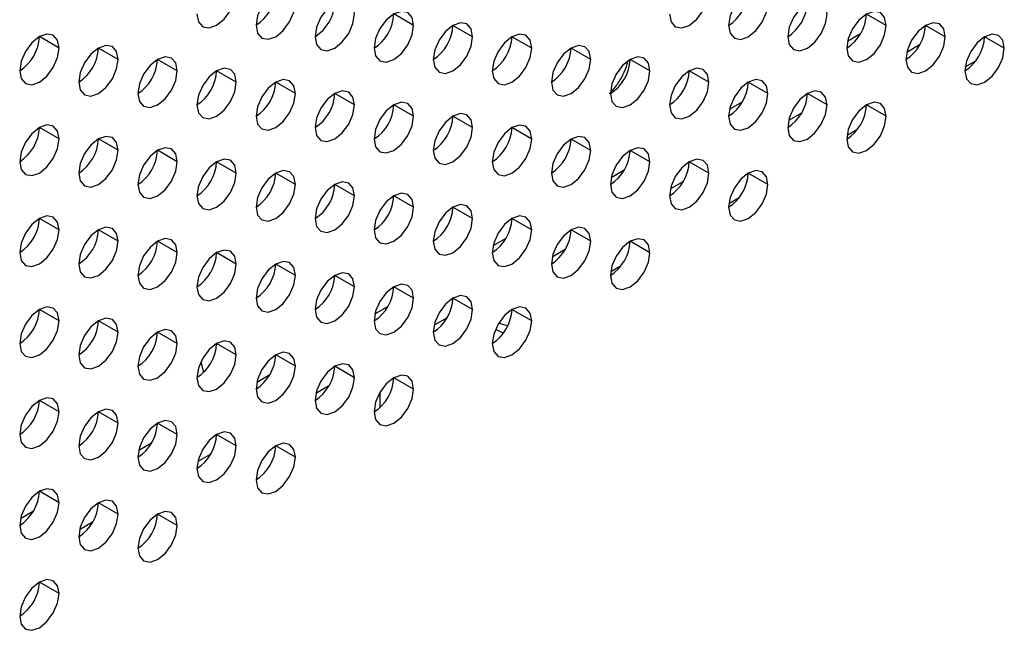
# Model space of a CAD drawing. Header units: millimetres. Extents: x 0 to 1118, y 0 to 864.
# Tile 284 of 438: x 982.29 to 985.83, y 633.42 to 635.62. Entities that reach past the tile are written whole.
import ezdxf

# ---------------------------------------------------------------- set-up
doc = ezdxf.new("R2010")
doc.units = ezdxf.units.MM

msp = doc.modelspace()

# ---------------------------------------------------------------- linework, layer by layer
at = {"color": 7, "linetype": 'Continuous', "lineweight": 25}
for p, q in [((983.7047, 635.5966), (983.6339, 635.6374)), ((985.4017, 635.5964), (985.331, 635.6373)), ((983.9168, 635.5558), (983.8461, 635.5966)), ((985.6138, 635.5556), (985.5431, 635.5964)), ((982.4319, 635.5151), (982.3611, 635.5559)), ((984.1289, 635.5149), (984.0582, 635.5557)), ((985.826, 635.5147), (985.7553, 635.5556)), ((982.644, 635.4742), (982.5733, 635.515)), ((984.341, 635.4741), (984.2703, 635.5149)), ((985.522, 635.5261), (985.4754, 635.4991)), ((982.8561, 635.4334), (982.7854, 635.4742)), ((984.5532, 635.4332), (984.4825, 635.474)), ((985.6855, 635.447), (985.7233, 635.4688)), ((983.0683, 635.3925), (982.9975, 635.4333)), ((984.7653, 635.3924), (984.6946, 635.4332)), ((983.2804, 635.3517), (983.2097, 635.3925)), ((984.9774, 635.3515), (984.9067, 635.3923)), ((983.4925, 635.3108), (983.4218, 635.3516)), ((985.1896, 635.3107), (985.1189, 635.3515)), ((983.7047, 635.27), (983.6339, 635.3108)), ((985.4017, 635.2698), (985.331, 635.3106)), ((983.9168, 635.2291), (983.8461, 635.27)), ((985.0978, 635.2811), (985.0511, 635.2542)), ((982.4319, 635.1884), (982.3611, 635.2293)), ((984.1289, 635.1883), (984.0582, 635.2291)), ((985.2612, 635.202), (985.2989, 635.2237)), ((982.644, 635.1476), (982.5733, 635.1884)), ((984.341, 635.1474), (984.2703, 635.1883)), ((982.8561, 635.1068), (982.7854, 635.1476)), ((984.5532, 635.1066), (984.4825, 635.1474)), ((983.0683, 635.0659), (982.9975, 635.1067)), ((984.7653, 635.0657), (984.6946, 635.1066)), ((983.2804, 635.0251), (983.2097, 635.0659)), ((984.9774, 635.0249), (984.9067, 635.0657)), ((983.4925, 634.9842), (983.4218, 635.025)), ((984.6735, 635.0362), (984.6269, 635.0093)), ((983.7047, 634.9434), (983.6339, 634.9842)), ((984.8369, 634.957), (984.8745, 634.9787)), ((983.9168, 634.9025), (983.8461, 634.9433)), ((982.4319, 634.8618), (982.3611, 634.9027)), ((984.1289, 634.8617), (984.0582, 634.9025)), ((982.644, 634.821), (982.5733, 634.8618)), ((984.341, 634.8208), (984.2703, 634.8616)), ((982.8561, 634.7801), (982.7854, 634.821)), ((984.5532, 634.78), (984.4825, 634.8208)), ((983.0683, 634.7393), (982.9975, 634.7801)), ((984.2492, 634.7913), (984.2026, 634.7644)), ((983.2804, 634.6984), (983.2097, 634.7393)), ((984.4127, 634.7119), (984.4502, 634.7336)), ((983.4925, 634.6576), (983.4218, 634.6984)), ((983.7047, 634.6167), (983.6339, 634.6576)), ((983.9168, 634.5759), (983.8461, 634.6167)), ((982.4319, 634.5352), (982.3611, 634.576)), ((984.1289, 634.5351), (984.0582, 634.5759)), ((982.644, 634.4944), (982.5733, 634.5352)), ((983.825, 634.5464), (983.7783, 634.5194)), ((982.8561, 634.4535), (982.7854, 634.4943)), ((983.0683, 634.4127), (982.9975, 634.4535)), ((983.2804, 634.3718), (983.2097, 634.4126)), ((983.4925, 634.331), (983.4218, 634.3718)), ((983.7047, 634.2901), (983.6339, 634.331)), ((983.4007, 634.3014), (983.3541, 634.2745)), ((983.5839, 634.2781), (983.5839, 634.224)), ((982.4319, 634.2086), (982.3611, 634.2494)), ((982.644, 634.1678), (982.5733, 634.2086)), ((982.8561, 634.1269), (982.7854, 634.1677)), ((983.0683, 634.0861), (982.9975, 634.1269)), ((983.2804, 634.0452), (983.2097, 634.086)), ((982.9765, 634.0565), (982.9298, 634.0296)), ((982.4319, 633.882), (982.3611, 633.9228)), ((982.644, 633.8411), (982.5733, 633.882)), ((982.8561, 633.8003), (982.7854, 633.8411)), ((982.5522, 633.8116), (982.5056, 633.7847)), ((982.4319, 633.5554), (982.3611, 633.5962))]:
    msp.add_line(p, q, dxfattribs=at)
at = {"color": 8, "linetype": 'Continuous', "lineweight": 25}
for p, q in [((985.2633, 635.54), (985.3099, 635.5669)), ((985.7553, 635.5546), (985.7442, 635.5482)), ((984.839, 635.2951), (984.8856, 635.322)), ((985.331, 635.3096), (985.3199, 635.3033)), ((984.4147, 635.0501), (984.4614, 635.0771)), ((984.9067, 635.0647), (984.8957, 635.0583)), ((983.9905, 634.8052), (984.0371, 634.8321)), ((984.4825, 634.8198), (984.4714, 634.8134)), ((983.5662, 634.5603), (983.6129, 634.5872)), ((984.0582, 634.5749), (984.0471, 634.5685)), ((983.1419, 634.3154), (983.1886, 634.3423)), ((982.7177, 634.0705), (982.7643, 634.0974)), ((982.2934, 633.8255), (982.3401, 633.8525))]:
    msp.add_line(p, q, dxfattribs=at)
at = {"color": 7, "linetype": 'Continuous', "lineweight": 25, "flags": 128}
for points in [[(983.2804, 635.6783), (983.275, 635.7064), (983.2597, 635.7241), (983.2367, 635.7285), (983.2097, 635.7191), (983.1826, 635.6973), (983.1597, 635.6663), (983.1443, 635.631), (983.139, 635.5967)], [(984.9774, 635.6781), (984.9721, 635.7063), (984.9567, 635.7239), (984.9338, 635.7284), (984.9067, 635.719), (984.8797, 635.6971), (984.8567, 635.6662), (984.8414, 635.6308), (984.836, 635.5965)], [(982.9268, 635.6375), (982.9322, 635.6094), (982.9475, 635.5917), (982.9705, 635.5873), (982.9975, 635.5967), (983.0246, 635.6185), (983.0475, 635.6494), (983.0629, 635.6848), (983.0683, 635.7191)], [(984.6239, 635.6373), (984.6293, 635.6092), (984.6446, 635.5916), (984.6675, 635.5871), (984.6946, 635.5965), (984.7217, 635.6183), (984.7446, 635.6493), (984.7599, 635.6846), (984.7653, 635.719)], [(983.139, 635.5967), (983.1443, 635.5685), (983.1597, 635.5509), (983.1826, 635.5464), (983.2097, 635.5558), (983.2367, 635.5777), (983.2597, 635.6086), (983.275, 635.6439), (983.2804, 635.6783)], [(983.4925, 635.6374), (983.4871, 635.6656), (983.4718, 635.6832), (983.4489, 635.6877), (983.4218, 635.6783), (983.3947, 635.6564), (983.3718, 635.6255), (983.3565, 635.5902), (983.3511, 635.5558)], [(984.836, 635.5965), (984.8414, 635.5684), (984.8567, 635.5507), (984.8797, 635.5463), (984.9067, 635.5557), (984.9338, 635.5775), (984.9567, 635.6084), (984.9721, 635.6438), (984.9774, 635.6781)], [(985.1896, 635.6373), (985.1842, 635.6654), (985.1689, 635.6831), (985.1459, 635.6875), (985.1189, 635.6781), (985.0918, 635.6563), (985.0689, 635.6253), (985.0535, 635.59), (985.0482, 635.5556)], [(983.3511, 635.5558), (983.3565, 635.5277), (983.3718, 635.51), (983.3947, 635.5056), (983.4218, 635.515), (983.4489, 635.5368), (983.4718, 635.5677), (983.4871, 635.6031), (983.4925, 635.6374)], [(983.7047, 635.5966), (983.6993, 635.6247), (983.6839, 635.6424), (983.661, 635.6468), (983.6339, 635.6374), (983.6069, 635.6156), (983.5839, 635.5847), (983.5686, 635.5493), (983.5632, 635.515)], [(985.0482, 635.5556), (985.0535, 635.5275), (985.0689, 635.5099), (985.0918, 635.5054), (985.1189, 635.5148), (985.1459, 635.5366), (985.1689, 635.5676), (985.1842, 635.6029), (985.1896, 635.6373)], [(985.4017, 635.5964), (985.3963, 635.6246), (985.381, 635.6422), (985.3581, 635.6467), (985.331, 635.6373), (985.3039, 635.6154), (985.281, 635.5845), (985.2657, 635.5492), (985.2603, 635.5148)], [(983.5632, 635.515), (983.5686, 635.4868), (983.5839, 635.4692), (983.6069, 635.4647), (983.6339, 635.4741), (983.661, 635.496), (983.6839, 635.5269), (983.6993, 635.5622), (983.7047, 635.5966)], [(983.9168, 635.5558), (983.9114, 635.5839), (983.8961, 635.6015), (983.8731, 635.606), (983.8461, 635.5966), (983.819, 635.5747), (983.7961, 635.5438), (983.7807, 635.5085), (983.7754, 635.4741)], [(985.2603, 635.5148), (985.2657, 635.4867), (985.281, 635.469), (985.3039, 635.4646), (985.331, 635.474), (985.3581, 635.4958), (985.381, 635.5267), (985.3963, 635.5621), (985.4017, 635.5964)], [(985.6138, 635.5556), (985.6085, 635.5837), (985.5931, 635.6014), (985.5702, 635.6058), (985.5431, 635.5964), (985.5161, 635.5746), (985.4931, 635.5436), (985.4778, 635.5083), (985.4724, 635.474)], [(982.4319, 635.5151), (982.4265, 635.5432), (982.4111, 635.5608), (982.3882, 635.5653), (982.3611, 635.5559), (982.3341, 635.5341), (982.3111, 635.5031), (982.2958, 635.4678), (982.2904, 635.4334)], [(983.7754, 635.4741), (983.7807, 635.446), (983.7961, 635.4283), (983.819, 635.4239), (983.8461, 635.4333), (983.8731, 635.4551), (983.8961, 635.4861), (983.9114, 635.5214), (983.9168, 635.5558)], [(984.1289, 635.5149), (984.1235, 635.543), (984.1082, 635.5607), (984.0853, 635.5651), (984.0582, 635.5557), (984.0311, 635.5339), (984.0082, 635.503), (983.9929, 635.4676), (983.9875, 635.4333)], [(985.4724, 635.474), (985.4778, 635.4458), (985.4931, 635.4282), (985.5161, 635.4237), (985.5431, 635.4331), (985.5702, 635.455), (985.5931, 635.4859), (985.6085, 635.5212), (985.6138, 635.5556)], [(985.826, 635.5147), (985.8206, 635.5429), (985.8053, 635.5605), (985.7823, 635.565), (985.7553, 635.5556), (985.7282, 635.5337), (985.7053, 635.5028), (985.6899, 635.4675), (985.6846, 635.4331)], [(982.2904, 635.4334), (982.2958, 635.4053), (982.3111, 635.3876), (982.3341, 635.3832), (982.3611, 635.3926), (982.3882, 635.4144), (982.4111, 635.4454), (982.4265, 635.4807), (982.4319, 635.5151)], [(982.644, 635.4742), (982.6386, 635.5024), (982.6233, 635.52), (982.6003, 635.5245), (982.5733, 635.515), (982.5462, 635.4932), (982.5233, 635.4623), (982.508, 635.4269), (982.5026, 635.3926)], [(983.9875, 635.4333), (983.9929, 635.4051), (984.0082, 635.3875), (984.0311, 635.383), (984.0582, 635.3924), (984.0853, 635.4143), (984.1082, 635.4452), (984.1235, 635.4805), (984.1289, 635.5149)], [(984.341, 635.4741), (984.3357, 635.5022), (984.3203, 635.5198), (984.2974, 635.5243), (984.2703, 635.5149), (984.2433, 635.4931), (984.2203, 635.4621), (984.205, 635.4268), (984.1996, 635.3924)], [(985.6846, 635.4331), (985.6899, 635.405), (985.7053, 635.3873), (985.7282, 635.3829), (985.7553, 635.3923), (985.7823, 635.4141), (985.8053, 635.445), (985.8206, 635.4804), (985.826, 635.5147)], [(982.8561, 635.4334), (982.8507, 635.4615), (982.8354, 635.4792), (982.8125, 635.4836), (982.7854, 635.4742), (982.7584, 635.4524), (982.7354, 635.4214), (982.7201, 635.3861), (982.7147, 635.3517)], [(984.5532, 635.4332), (984.5478, 635.4613), (984.5325, 635.479), (984.5095, 635.4834), (984.4825, 635.474), (984.4554, 635.4522), (984.4325, 635.4213), (984.4171, 635.3859), (984.4118, 635.3516)], [(982.5026, 635.3926), (982.508, 635.3644), (982.5233, 635.3468), (982.5462, 635.3423), (982.5733, 635.3517), (982.6003, 635.3736), (982.6233, 635.4045), (982.6386, 635.4399), (982.644, 635.4742)], [(983.0683, 635.3925), (983.0629, 635.4207), (983.0475, 635.4383), (983.0246, 635.4428), (982.9975, 635.4334), (982.9705, 635.4115), (982.9475, 635.3806), (982.9322, 635.3452), (982.9268, 635.3109)], [(984.1996, 635.3924), (984.205, 635.3643), (984.2203, 635.3466), (984.2433, 635.3422), (984.2703, 635.3516), (984.2974, 635.3734), (984.3203, 635.4044), (984.3357, 635.4397), (984.341, 635.4741)], [(984.7653, 635.3924), (984.7599, 635.4205), (984.7446, 635.4381), (984.7217, 635.4426), (984.6946, 635.4332), (984.6675, 635.4114), (984.6446, 635.3804), (984.6293, 635.3451), (984.6239, 635.3107)], [(982.7147, 635.3517), (982.7201, 635.3236), (982.7354, 635.3059), (982.7584, 635.3015), (982.7854, 635.3109), (982.8125, 635.3327), (982.8354, 635.3637), (982.8507, 635.399), (982.8561, 635.4334)], [(984.4118, 635.3516), (984.4171, 635.3234), (984.4325, 635.3058), (984.4554, 635.3013), (984.4825, 635.3107), (984.5095, 635.3326), (984.5325, 635.3635), (984.5478, 635.3989), (984.5532, 635.4332)], [(982.9268, 635.3109), (982.9322, 635.2827), (982.9475, 635.2651), (982.9705, 635.2606), (982.9975, 635.27), (983.0246, 635.2919), (983.0475, 635.3228), (983.0629, 635.3582), (983.0683, 635.3925)], [(983.2804, 635.3517), (983.275, 635.3798), (983.2597, 635.3975), (983.2367, 635.4019), (983.2097, 635.3925), (983.1826, 635.3707), (983.1597, 635.3397), (983.1443, 635.3044), (983.139, 635.27)], [(984.6239, 635.3107), (984.6293, 635.2826), (984.6446, 635.2649), (984.6675, 635.2605), (984.6946, 635.2699), (984.7217, 635.2917), (984.7446, 635.3227), (984.7599, 635.358), (984.7653, 635.3924)], [(984.9774, 635.3515), (984.9721, 635.3797), (984.9567, 635.3973), (984.9338, 635.4018), (984.9067, 635.3923), (984.8797, 635.3705), (984.8567, 635.3396), (984.8414, 635.3042), (984.836, 635.2699)], [(983.139, 635.27), (983.1443, 635.2419), (983.1597, 635.2243), (983.1826, 635.2198), (983.2097, 635.2292), (983.2367, 635.251), (983.2597, 635.282), (983.275, 635.3173), (983.2804, 635.3517)], [(983.4925, 635.3108), (983.4871, 635.339), (983.4718, 635.3566), (983.4489, 635.3611), (983.4218, 635.3517), (983.3947, 635.3298), (983.3718, 635.2989), (983.3565, 635.2635), (983.3511, 635.2292)], [(984.836, 635.2699), (984.8414, 635.2417), (984.8567, 635.2241), (984.8797, 635.2196), (984.9067, 635.229), (984.9338, 635.2509), (984.9567, 635.2818), (984.9721, 635.3172), (984.9774, 635.3515)], [(985.1896, 635.3107), (985.1842, 635.3388), (985.1689, 635.3565), (985.1459, 635.3609), (985.1189, 635.3515), (985.0918, 635.3297), (985.0689, 635.2987), (985.0535, 635.2634), (985.0482, 635.229)], [(983.3511, 635.2292), (983.3565, 635.201), (983.3718, 635.1834), (983.3947, 635.1789), (983.4218, 635.1884), (983.4489, 635.2102), (983.4718, 635.2411), (983.4871, 635.2765), (983.4925, 635.3108)], [(983.7047, 635.27), (983.6993, 635.2981), (983.6839, 635.3158), (983.661, 635.3202), (983.6339, 635.3108), (983.6069, 635.289), (983.5839, 635.258), (983.5686, 635.2227), (983.5632, 635.1883)], [(985.0482, 635.229), (985.0535, 635.2009), (985.0689, 635.1832), (985.0918, 635.1788), (985.1189, 635.1882), (985.1459, 635.21), (985.1689, 635.241), (985.1842, 635.2763), (985.1896, 635.3107)], [(985.4017, 635.2698), (985.3963, 635.298), (985.381, 635.3156), (985.3581, 635.3201), (985.331, 635.3107), (985.3039, 635.2888), (985.281, 635.2579), (985.2657, 635.2225), (985.2603, 635.1882)], [(983.5632, 635.1883), (983.5686, 635.1602), (983.5839, 635.1426), (983.6069, 635.1381), (983.6339, 635.1475), (983.661, 635.1693), (983.6839, 635.2003), (983.6993, 635.2356), (983.7047, 635.27)], [(983.9168, 635.2291), (983.9114, 635.2573), (983.8961, 635.2749), (983.8731, 635.2794), (983.8461, 635.27), (983.819, 635.2481), (983.7961, 635.2172), (983.7807, 635.1818), (983.7754, 635.1475)], [(985.2603, 635.1882), (985.2657, 635.16), (985.281, 635.1424), (985.3039, 635.1379), (985.331, 635.1473), (985.3581, 635.1692), (985.381, 635.2001), (985.3963, 635.2355), (985.4017, 635.2698)], [(982.4319, 635.1884), (982.4265, 635.2166), (982.4111, 635.2342), (982.3882, 635.2387), (982.3611, 635.2293), (982.3341, 635.2074), (982.3111, 635.1765), (982.2958, 635.1412), (982.2904, 635.1068)], [(984.1289, 635.1883), (984.1235, 635.2164), (984.1082, 635.2341), (984.0853, 635.2385), (984.0582, 635.2291), (984.0311, 635.2073), (984.0082, 635.1763), (983.9929, 635.141), (983.9875, 635.1066)], [(982.644, 635.1476), (982.6386, 635.1757), (982.6233, 635.1934), (982.6003, 635.1978), (982.5733, 635.1884), (982.5462, 635.1666), (982.5233, 635.1357), (982.508, 635.1003), (982.5026, 635.066)], [(983.7754, 635.1475), (983.7807, 635.1194), (983.7961, 635.1017), (983.819, 635.0973), (983.8461, 635.1067), (983.8731, 635.1285), (983.8961, 635.1594), (983.9114, 635.1948), (983.9168, 635.2291)], [(984.341, 635.1474), (984.3357, 635.1756), (984.3203, 635.1932), (984.2974, 635.1977), (984.2703, 635.1883), (984.2433, 635.1664), (984.2203, 635.1355), (984.205, 635.1002), (984.1996, 635.0658)], [(982.2904, 635.1068), (982.2958, 635.0787), (982.3111, 635.061), (982.3341, 635.0566), (982.3611, 635.066), (982.3882, 635.0878), (982.4111, 635.1188), (982.4265, 635.1541), (982.4319, 635.1884)], [(983.9875, 635.1066), (983.9929, 635.0785), (984.0082, 635.0609), (984.0311, 635.0564), (984.0582, 635.0658), (984.0853, 635.0876), (984.1082, 635.1186), (984.1235, 635.1539), (984.1289, 635.1883)], [(982.5026, 635.066), (982.508, 635.0378), (982.5233, 635.0202), (982.5462, 635.0157), (982.5733, 635.0251), (982.6003, 635.047), (982.6233, 635.0779), (982.6386, 635.1132), (982.644, 635.1476)], [(982.8561, 635.1068), (982.8507, 635.1349), (982.8354, 635.1525), (982.8125, 635.157), (982.7854, 635.1476), (982.7584, 635.1257), (982.7354, 635.0948), (982.7201, 635.0595), (982.7147, 635.0251)], [(984.1996, 635.0658), (984.205, 635.0377), (984.2203, 635.02), (984.2433, 635.0156), (984.2703, 635.025), (984.2974, 635.0468), (984.3203, 635.0777), (984.3357, 635.1131), (984.341, 635.1474)], [(984.5532, 635.1066), (984.5478, 635.1347), (984.5325, 635.1524), (984.5095, 635.1568), (984.4825, 635.1474), (984.4554, 635.1256), (984.4325, 635.0946), (984.4171, 635.0593), (984.4118, 635.025)], [(982.7147, 635.0251), (982.7201, 634.997), (982.7354, 634.9793), (982.7584, 634.9749), (982.7854, 634.9843), (982.8125, 635.0061), (982.8354, 635.0371), (982.8507, 635.0724), (982.8561, 635.1068)], [(983.0683, 635.0659), (983.0629, 635.094), (983.0475, 635.1117), (983.0246, 635.1161), (982.9975, 635.1067), (982.9705, 635.0849), (982.9475, 635.054), (982.9322, 635.0186), (982.9268, 634.9843)], [(984.4118, 635.025), (984.4171, 634.9968), (984.4325, 634.9792), (984.4554, 634.9747), (984.4825, 634.9841), (984.5095, 635.006), (984.5325, 635.0369), (984.5478, 635.0722), (984.5532, 635.1066)], [(984.7653, 635.0657), (984.7599, 635.0939), (984.7446, 635.1115), (984.7217, 635.116), (984.6946, 635.1066), (984.6675, 635.0847), (984.6446, 635.0538), (984.6293, 635.0185), (984.6239, 634.9841)], [(982.9268, 634.9843), (982.9322, 634.9561), (982.9475, 634.9385), (982.9705, 634.934), (982.9975, 634.9434), (983.0246, 634.9653), (983.0475, 634.9962), (983.0629, 635.0316), (983.0683, 635.0659)], [(983.2804, 635.0251), (983.275, 635.0532), (983.2597, 635.0708), (983.2367, 635.0753), (983.2097, 635.0659), (983.1826, 635.0441), (983.1597, 635.0131), (983.1443, 634.9778), (983.139, 634.9434)], [(984.6239, 634.9841), (984.6293, 634.956), (984.6446, 634.9383), (984.6675, 634.9339), (984.6946, 634.9433), (984.7217, 634.9651), (984.7446, 634.9961), (984.7599, 635.0314), (984.7653, 635.0657)], [(984.9774, 635.0249), (984.9721, 635.053), (984.9567, 635.0707), (984.9338, 635.0751), (984.9067, 635.0657), (984.8797, 635.0439), (984.8567, 635.013), (984.8414, 634.9776), (984.836, 634.9433)], [(983.139, 634.9434), (983.1443, 634.9153), (983.1597, 634.8976), (983.1826, 634.8932), (983.2097, 634.9026), (983.2367, 634.9244), (983.2597, 634.9554), (983.275, 634.9907), (983.2804, 635.0251)], [(983.4925, 634.9842), (983.4871, 635.0124), (983.4718, 635.03), (983.4489, 635.0345), (983.4218, 635.025), (983.3947, 635.0032), (983.3718, 634.9723), (983.3565, 634.9369), (983.3511, 634.9026)], [(984.836, 634.9433), (984.8414, 634.9151), (984.8567, 634.8975), (984.8797, 634.893), (984.9067, 634.9024), (984.9338, 634.9243), (984.9567, 634.9552), (984.9721, 634.9905), (984.9774, 635.0249)], [(983.3511, 634.9026), (983.3565, 634.8744), (983.3718, 634.8568), (983.3947, 634.8523), (983.4218, 634.8617), (983.4489, 634.8836), (983.4718, 634.9145), (983.4871, 634.9499), (983.4925, 634.9842)], [(983.7047, 634.9434), (983.6993, 634.9715), (983.6839, 634.9891), (983.661, 634.9936), (983.6339, 634.9842), (983.6069, 634.9624), (983.5839, 634.9314), (983.5686, 634.8961), (983.5632, 634.8617)], [(983.9168, 634.9025), (983.9114, 634.9307), (983.8961, 634.9483), (983.8731, 634.9528), (983.8461, 634.9434), (983.819, 634.9215), (983.7961, 634.8906), (983.7807, 634.8552), (983.7754, 634.8209)], [(982.4319, 634.8618), (982.4265, 634.89), (982.4111, 634.9076), (982.3882, 634.9121), (982.3611, 634.9027), (982.3341, 634.8808), (982.3111, 634.8499), (982.2958, 634.8145), (982.2904, 634.7802)], [(983.5632, 634.8617), (983.5686, 634.8336), (983.5839, 634.8159), (983.6069, 634.8115), (983.6339, 634.8209), (983.661, 634.8427), (983.6839, 634.8737), (983.6993, 634.909), (983.7047, 634.9434)], [(984.1289, 634.8617), (984.1235, 634.8898), (984.1082, 634.9075), (984.0853, 634.9119), (984.0582, 634.9025), (984.0311, 634.8807), (984.0082, 634.8497), (983.9929, 634.8144), (983.9875, 634.78)], [(983.7754, 634.8209), (983.7807, 634.7927), (983.7961, 634.7751), (983.819, 634.7706), (983.8461, 634.78), (983.8731, 634.8019), (983.8961, 634.8328), (983.9114, 634.8682), (983.9168, 634.9025)], [(982.2904, 634.7802), (982.2958, 634.752), (982.3111, 634.7344), (982.3341, 634.7299), (982.3611, 634.7394), (982.3882, 634.7612), (982.4111, 634.7921), (982.4265, 634.8275), (982.4319, 634.8618)], [(982.644, 634.821), (982.6386, 634.8491), (982.6233, 634.8668), (982.6003, 634.8712), (982.5733, 634.8618), (982.5462, 634.84), (982.5233, 634.809), (982.508, 634.7737), (982.5026, 634.7393)], [(983.9875, 634.78), (983.9929, 634.7519), (984.0082, 634.7342), (984.0311, 634.7298), (984.0582, 634.7392), (984.0853, 634.761), (984.1082, 634.792), (984.1235, 634.8273), (984.1289, 634.8617)], [(984.341, 634.8208), (984.3357, 634.849), (984.3203, 634.8666), (984.2974, 634.8711), (984.2703, 634.8617), (984.2433, 634.8398), (984.2203, 634.8089), (984.205, 634.7735), (984.1996, 634.7392)], [(982.5026, 634.7393), (982.508, 634.7112), (982.5233, 634.6936), (982.5462, 634.6891), (982.5733, 634.6985), (982.6003, 634.7203), (982.6233, 634.7513), (982.6386, 634.7866), (982.644, 634.821)], [(982.8561, 634.7801), (982.8507, 634.8083), (982.8354, 634.8259), (982.8125, 634.8304), (982.7854, 634.821), (982.7584, 634.7991), (982.7354, 634.7682), (982.7201, 634.7329), (982.7147, 634.6985)], [(984.1996, 634.7392), (984.205, 634.711), (984.2203, 634.6934), (984.2433, 634.6889), (984.2703, 634.6983), (984.2974, 634.7202), (984.3203, 634.7511), (984.3357, 634.7865), (984.341, 634.8208)], [(984.5532, 634.78), (984.5478, 634.8081), (984.5325, 634.8258), (984.5095, 634.8302), (984.4825, 634.8208), (984.4554, 634.799), (984.4325, 634.768), (984.4171, 634.7327), (984.4118, 634.6983)], [(982.7147, 634.6985), (982.7201, 634.6704), (982.7354, 634.6527), (982.7584, 634.6483), (982.7854, 634.6577), (982.8125, 634.6795), (982.8354, 634.7104), (982.8507, 634.7458), (982.8561, 634.7801)], [(983.0683, 634.7393), (983.0629, 634.7674), (983.0475, 634.7851), (983.0246, 634.7895), (982.9975, 634.7801), (982.9705, 634.7583), (982.9475, 634.7273), (982.9322, 634.692), (982.9268, 634.6576)], [(984.4118, 634.6983), (984.4171, 634.6702), (984.4325, 634.6526), (984.4554, 634.6481), (984.4825, 634.6575), (984.5095, 634.6793), (984.5325, 634.7103), (984.5478, 634.7456), (984.5532, 634.78)], [(982.9268, 634.6576), (982.9322, 634.6295), (982.9475, 634.6119), (982.9705, 634.6074), (982.9975, 634.6168), (983.0246, 634.6387), (983.0475, 634.6696), (983.0629, 634.7049), (983.0683, 634.7393)], [(983.2804, 634.6984), (983.275, 634.7266), (983.2597, 634.7442), (983.2367, 634.7487), (983.2097, 634.7393), (983.1826, 634.7174), (983.1597, 634.6865), (983.1443, 634.6512), (983.139, 634.6168)], [(983.4925, 634.6576), (983.4871, 634.6857), (983.4718, 634.7034), (983.4489, 634.7078), (983.4218, 634.6984), (983.3947, 634.6766), (983.3718, 634.6456), (983.3565, 634.6103), (983.3511, 634.576)], [(983.139, 634.6168), (983.1443, 634.5887), (983.1597, 634.571), (983.1826, 634.5666), (983.2097, 634.576), (983.2367, 634.5978), (983.2597, 634.6287), (983.275, 634.6641), (983.2804, 634.6984)], [(983.7047, 634.6167), (983.6993, 634.6449), (983.6839, 634.6625), (983.661, 634.667), (983.6339, 634.6576), (983.6069, 634.6357), (983.5839, 634.6048), (983.5686, 634.5695), (983.5632, 634.5351)], [(983.3511, 634.576), (983.3565, 634.5478), (983.3718, 634.5302), (983.3947, 634.5257), (983.4218, 634.5351), (983.4489, 634.557), (983.4718, 634.5879), (983.4871, 634.6232), (983.4925, 634.6576)], [(983.5632, 634.5351), (983.5686, 634.507), (983.5839, 634.4893), (983.6069, 634.4849), (983.6339, 634.4943), (983.661, 634.5161), (983.6839, 634.5471), (983.6993, 634.5824), (983.7047, 634.6167)], [(983.9168, 634.5759), (983.9114, 634.604), (983.8961, 634.6217), (983.8731, 634.6261), (983.8461, 634.6167), (983.819, 634.5949), (983.7961, 634.564), (983.7807, 634.5286), (983.7754, 634.4943)], [(982.4319, 634.5352), (982.4265, 634.5634), (982.4111, 634.581), (982.3882, 634.5855), (982.3611, 634.576), (982.3341, 634.5542), (982.3111, 634.5233), (982.2958, 634.4879), (982.2904, 634.4536)], [(983.7754, 634.4943), (983.7807, 634.4661), (983.7961, 634.4485), (983.819, 634.444), (983.8461, 634.4534), (983.8731, 634.4753), (983.8961, 634.5062), (983.9114, 634.5415), (983.9168, 634.5759)], [(984.1289, 634.5351), (984.1235, 634.5632), (984.1082, 634.5808), (984.0853, 634.5853), (984.0582, 634.5759), (984.0311, 634.5541), (984.0082, 634.5231), (983.9929, 634.4878), (983.9875, 634.4534)], [(982.2904, 634.4536), (982.2958, 634.4254), (982.3111, 634.4078), (982.3341, 634.4033), (982.3611, 634.4127), (982.3882, 634.4346), (982.4111, 634.4655), (982.4265, 634.5009), (982.4319, 634.5352)], [(982.644, 634.4944), (982.6386, 634.5225), (982.6233, 634.5401), (982.6003, 634.5446), (982.5733, 634.5352), (982.5462, 634.5134), (982.5233, 634.4824), (982.508, 634.4471), (982.5026, 634.4127)], [(983.9875, 634.4534), (983.9929, 634.4253), (984.0082, 634.4076), (984.0311, 634.4032), (984.0582, 634.4126), (984.0853, 634.4344), (984.1082, 634.4654), (984.1235, 634.5007), (984.1289, 634.5351)], [(982.5026, 634.4127), (982.508, 634.3846), (982.5233, 634.3669), (982.5462, 634.3625), (982.5733, 634.3719), (982.6003, 634.3937), (982.6233, 634.4247), (982.6386, 634.46), (982.644, 634.4944)], [(982.8561, 634.4535), (982.8507, 634.4817), (982.8354, 634.4993), (982.8125, 634.5038), (982.7854, 634.4944), (982.7584, 634.4725), (982.7354, 634.4416), (982.7201, 634.4062), (982.7147, 634.3719)], [(982.7147, 634.3719), (982.7201, 634.3437), (982.7354, 634.3261), (982.7584, 634.3216), (982.7854, 634.331), (982.8125, 634.3529), (982.8354, 634.3838), (982.8507, 634.4192), (982.8561, 634.4535)], [(983.0683, 634.4127), (983.0629, 634.4408), (983.0475, 634.4585), (983.0246, 634.4629), (982.9975, 634.4535), (982.9705, 634.4317), (982.9475, 634.4007), (982.9322, 634.3654), (982.9268, 634.331)], [(983.2804, 634.3718), (983.275, 634.4), (983.2597, 634.4176), (983.2367, 634.4221), (983.2097, 634.4127), (983.1826, 634.3908), (983.1597, 634.3599), (983.1443, 634.3245), (983.139, 634.2902)], [(982.9268, 634.331), (982.9322, 634.3029), (982.9475, 634.2852), (982.9705, 634.2808), (982.9975, 634.2902), (983.0246, 634.312), (983.0475, 634.343), (983.0629, 634.3783), (983.0683, 634.4127)], [(982.9411, 634.3885), (982.9491, 634.3531), (982.9507, 634.3496)], [(983.4925, 634.331), (983.4871, 634.3591), (983.4718, 634.3768), (983.4489, 634.3812), (983.4218, 634.3718), (983.3947, 634.35), (983.3718, 634.319), (983.3565, 634.2837), (983.3511, 634.2493)], [(983.139, 634.2902), (983.1443, 634.262), (983.1597, 634.2444), (983.1826, 634.2399), (983.2097, 634.2494), (983.2367, 634.2712), (983.2597, 634.3021), (983.275, 634.3375), (983.2804, 634.3718)], [(983.3511, 634.2493), (983.3565, 634.2212), (983.3718, 634.2036), (983.3947, 634.1991), (983.4218, 634.2085), (983.4489, 634.2303), (983.4718, 634.2613), (983.4871, 634.2966), (983.4925, 634.331)], [(983.7047, 634.2901), (983.6993, 634.3183), (983.6839, 634.3359), (983.661, 634.3404), (983.6339, 634.331), (983.6069, 634.3091), (983.5839, 634.2782), (983.5686, 634.2428), (983.5632, 634.2085)], [(983.5632, 634.2085), (983.5686, 634.1804), (983.5839, 634.1627), (983.6069, 634.1583), (983.6339, 634.1677), (983.661, 634.1895), (983.6839, 634.2204), (983.6993, 634.2558), (983.7047, 634.2901)], [(982.4319, 634.2086), (982.4265, 634.2367), (982.4111, 634.2544), (982.3882, 634.2588), (982.3611, 634.2494), (982.3341, 634.2276), (982.3111, 634.1967), (982.2958, 634.1613), (982.2904, 634.127)], [(982.2904, 634.127), (982.2958, 634.0988), (982.3111, 634.0812), (982.3341, 634.0767), (982.3611, 634.0861), (982.3882, 634.108), (982.4111, 634.1389), (982.4265, 634.1742), (982.4319, 634.2086)], [(982.644, 634.1678), (982.6386, 634.1959), (982.6233, 634.2135), (982.6003, 634.218), (982.5733, 634.2086), (982.5462, 634.1867), (982.5233, 634.1558), (982.508, 634.1205), (982.5026, 634.0861)], [(982.8561, 634.1269), (982.8507, 634.155), (982.8354, 634.1727), (982.8125, 634.1771), (982.7854, 634.1677), (982.7584, 634.1459), (982.7354, 634.115), (982.7201, 634.0796), (982.7147, 634.0453)], [(982.5026, 634.0861), (982.508, 634.058), (982.5233, 634.0403), (982.5462, 634.0359), (982.5733, 634.0453), (982.6003, 634.0671), (982.6233, 634.0981), (982.6386, 634.1334), (982.644, 634.1678)], [(983.0683, 634.0861), (983.0629, 634.1142), (983.0475, 634.1318), (983.0246, 634.1363), (982.9975, 634.1269), (982.9705, 634.1051), (982.9475, 634.0741), (982.9322, 634.0388), (982.9268, 634.0044)], [(982.7147, 634.0453), (982.7201, 634.0171), (982.7354, 633.9995), (982.7584, 633.995), (982.7854, 634.0044), (982.8125, 634.0263), (982.8354, 634.0572), (982.8507, 634.0925), (982.8561, 634.1269)], [(982.9268, 634.0044), (982.9322, 633.9763), (982.9475, 633.9586), (982.9705, 633.9542), (982.9975, 633.9636), (983.0246, 633.9854), (983.0475, 634.0164), (983.0629, 634.0517), (983.0683, 634.0861)], [(983.2804, 634.0452), (983.275, 634.0733), (983.2597, 634.091), (983.2367, 634.0954), (983.2097, 634.086), (983.1826, 634.0642), (983.1597, 634.0333), (983.1443, 633.9979), (983.139, 633.9636)], [(983.139, 633.9636), (983.1443, 633.9354), (983.1597, 633.9178), (983.1826, 633.9133), (983.2097, 633.9227), (983.2367, 633.9446), (983.2597, 633.9755), (983.275, 634.0109), (983.2804, 634.0452)], [(982.4319, 633.882), (982.4265, 633.9101), (982.4111, 633.9278), (982.3882, 633.9322), (982.3611, 633.9228), (982.3341, 633.901), (982.3111, 633.87), (982.2958, 633.8347), (982.2904, 633.8003)], [(982.644, 633.8411), (982.6386, 633.8693), (982.6233, 633.8869), (982.6003, 633.8914), (982.5733, 633.882), (982.5462, 633.8601), (982.5233, 633.8292), (982.508, 633.7938), (982.5026, 633.7595)], [(982.2904, 633.8003), (982.2958, 633.7722), (982.3111, 633.7546), (982.3341, 633.7501), (982.3611, 633.7595), (982.3882, 633.7813), (982.4111, 633.8123), (982.4265, 633.8476), (982.4319, 633.882)], [(982.8561, 633.8003), (982.8507, 633.8284), (982.8354, 633.8461), (982.8125, 633.8505), (982.7854, 633.8411), (982.7584, 633.8193), (982.7354, 633.7883), (982.7201, 633.753), (982.7147, 633.7186)], [(982.5026, 633.7595), (982.508, 633.7314), (982.5233, 633.7137), (982.5462, 633.7093), (982.5733, 633.7187), (982.6003, 633.7405), (982.6233, 633.7714), (982.6386, 633.8068), (982.644, 633.8411)], [(982.7147, 633.7186), (982.7201, 633.6905), (982.7354, 633.6729), (982.7584, 633.6684), (982.7854, 633.6778), (982.8125, 633.6996), (982.8354, 633.7306), (982.8507, 633.7659), (982.8561, 633.8003)], [(982.4319, 633.5554), (982.4265, 633.5835), (982.4111, 633.6011), (982.3882, 633.6056), (982.3611, 633.5962), (982.3341, 633.5744), (982.3111, 633.5434), (982.2958, 633.5081), (982.2904, 633.4737)], [(982.2904, 633.4737), (982.2958, 633.4456), (982.3111, 633.4279), (982.3341, 633.4235), (982.3611, 633.4329), (982.3882, 633.4547), (982.4111, 633.4857), (982.4265, 633.521), (982.4319, 633.5554)]]:
    msp.add_lwpolyline(points, dxfattribs=at)
at = {"color": 7, "linetype": 'Continuous', "lineweight": 25}
for centre, radius, start, end in [((983.0562, 635.7261), 0.1537, 302.6055, 357.3945), ((984.7532, 635.7259), 0.1537, 302.6055, 357.3945), ((983.2683, 635.6853), 0.1537, 302.6055, 357.3945), ((984.9653, 635.6851), 0.1537, 302.6055, 357.3945), ((983.4804, 635.6444), 0.1537, 302.6055, 357.3945), ((985.1775, 635.6442), 0.1537, 302.6055, 357.3945), ((983.6926, 635.6036), 0.1537, 302.6055, 357.3945), ((985.3896, 635.6034), 0.1537, 302.6055, 357.3945), ((982.2076, 635.5629), 0.1537, 302.6055, 357.3945), ((983.9047, 635.5627), 0.1537, 302.6055, 357.3945), ((985.6017, 635.5626), 0.1537, 302.6055, 357.3945), ((982.4198, 635.522), 0.1537, 302.6055, 357.3945), ((984.1168, 635.5219), 0.1537, 302.6055, 357.3945), ((982.6319, 635.4812), 0.1537, 302.6055, 357.3945), ((984.3289, 635.481), 0.1537, 302.6055, 357.3945), ((982.844, 635.4403), 0.1537, 302.6055, 357.3945), ((984.5411, 635.4402), 0.1537, 302.6055, 357.3945), ((983.0562, 635.3995), 0.1537, 302.6055, 357.3945), ((984.7532, 635.3993), 0.1537, 302.6055, 357.3945), ((983.2683, 635.3586), 0.1537, 302.6055, 357.3945), ((984.9653, 635.3585), 0.1537, 302.6055, 357.3945), ((983.4804, 635.3178), 0.1537, 302.6055, 357.3945), ((985.1775, 635.3176), 0.1537, 302.6055, 357.3945), ((983.6926, 635.2769), 0.1537, 302.6055, 357.3945), ((982.2076, 635.2363), 0.1537, 302.6055, 357.3945), ((983.9047, 635.2361), 0.1537, 302.6055, 357.3945), ((982.4198, 635.1954), 0.1537, 302.6055, 357.3945), ((984.1168, 635.1952), 0.1537, 302.6055, 357.3945), ((982.6319, 635.1546), 0.1537, 302.6055, 357.3945), ((984.3289, 635.1544), 0.1537, 302.6055, 357.3945), ((982.844, 635.1137), 0.1537, 302.6055, 357.3945), ((984.5411, 635.1136), 0.1537, 302.6055, 357.3945), ((983.0562, 635.0729), 0.1537, 302.6055, 357.3945), ((984.7532, 635.0727), 0.1537, 302.6055, 357.3945), ((983.2683, 635.032), 0.1537, 302.6055, 357.3945), ((983.4804, 634.9912), 0.1537, 302.6055, 357.3945), ((983.6926, 634.9503), 0.1537, 302.6055, 357.3945), ((982.2076, 634.9096), 0.1537, 302.6055, 357.3945), ((983.9047, 634.9095), 0.1537, 302.6055, 357.3945), ((982.4198, 634.8688), 0.1537, 302.6055, 357.3945), ((984.1168, 634.8686), 0.1537, 302.6055, 357.3945), ((982.6319, 634.8279), 0.1537, 302.6055, 357.3945), ((984.3289, 634.8278), 0.1537, 302.6055, 357.3945), ((982.844, 634.7871), 0.1537, 302.6055, 357.3945), ((983.0562, 634.7462), 0.1537, 302.6055, 357.3945), ((983.2683, 634.7054), 0.1537, 302.6055, 357.3945), ((983.4804, 634.6646), 0.1537, 302.6055, 357.3945), ((983.6926, 634.6237), 0.1537, 302.6055, 357.3945), ((982.2076, 634.583), 0.1537, 302.6055, 357.3945), ((983.9047, 634.5829), 0.1537, 302.6055, 357.3945), ((982.4198, 634.5422), 0.1537, 302.6055, 357.3945), ((984.061, 634.6425), 0.1252, 246.4494, 262.1779), ((982.6319, 634.5013), 0.1537, 302.6055, 357.3945), ((984.0838, 634.6621), 0.1787, 241.6853, 251.9698), ((982.844, 634.4605), 0.1537, 302.6055, 357.3945), ((983.0562, 634.4196), 0.1537, 302.6055, 357.3945), ((983.2683, 634.3788), 0.1537, 302.6055, 357.3945), ((983.4804, 634.3379), 0.1537, 302.6055, 357.3945), ((982.2076, 634.2564), 0.1537, 302.6055, 357.3945), ((982.4198, 634.2156), 0.1537, 302.6055, 357.3945), ((982.6319, 634.1747), 0.1537, 302.6055, 357.3945), ((982.844, 634.1339), 0.1537, 302.6055, 357.3945), ((983.0562, 634.093), 0.1537, 302.6055, 357.3945), ((982.2076, 633.9298), 0.1537, 302.6055, 357.3945), ((982.4198, 633.8889), 0.1537, 302.6055, 357.3945), ((982.6319, 633.8481), 0.1537, 302.6055, 357.3945), ((982.2076, 633.6032), 0.1537, 302.6055, 357.3945)]:
    msp.add_arc(centre, radius, start, end, dxfattribs=at)
at = {"color": 8, "linetype": 'Continuous', "lineweight": 25}
msp.add_open_spline([(984.473, 635.4665), (984.4723, 635.4638), (984.464, 635.4314), (984.442, 635.3897), (984.4166, 635.3611), (984.4069, 635.3502)], degree=3, knots=[0, 0, 0, 0, 0.052975, 0.638255, 1, 1, 1, 1], dxfattribs=at)

doc.saveas('drawing.dxf')
